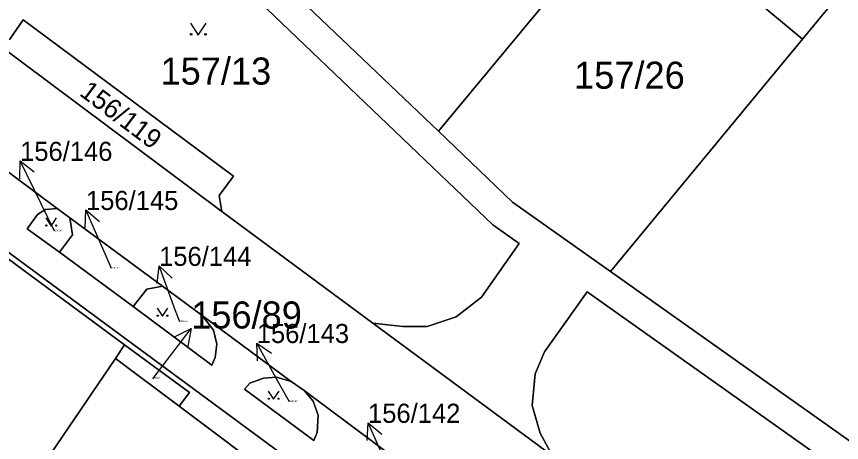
# Model space of a CAD drawing. Extents: x -598233 to -596890, y -1157848 to -1156431.
# Drawn here: x -597660.7 to -597608.9, y -1156721.9 to -1156695.2 of the extents above; entities that cross this region are included whole.
import ezdxf

# ---------------------------------------------------------------- set-up
doc = ezdxf.new("R2010")
doc.units = 0
for name, color, linetype in [('Level 1', 7, 'Continuous'), ('Level 4', 7, 'Continuous'), ('Level 5', 7, 'Continuous'), ('Level 57', 7, 'Continuous'), ('Level 60', 7, 'Continuous')]:
    doc.layers.add(name, color=color, linetype=linetype)

msp = doc.modelspace()

# ---------------------------------------------------------------- linework, layer by layer
at = {"layer": 'Level 1'}
for points in [[(-597611.31, -1156696.62), (-597614.43, -1156694.01), (-597612.99, -1156692.43), (-597596.52, -1156672.44), (-597620, -1156652.93)], [(-597606.31, -1156674.14), (-597603.53, -1156676.47), (-597613.05, -1156687.93), (-597616.11, -1156685.38), (-597617.32, -1156686.85), (-597615.83, -1156688.07), (-597616.81, -1156689.25), (-597620.63, -1156686.08), (-597634.18, -1156702.41)], [(-597665.74, -1156693.77), (-597664.5, -1156692.24), (-597665.72, -1156691.21), (-597666.91, -1156690.05), (-597667.7, -1156688.72), (-597667.97, -1156687.36), (-597667.66, -1156685.97), (-597667.27, -1156685.29), (-597661.36, -1156679.02), (-597644.95, -1156694.72), (-597630.77, -1156708.28), (-597629.1, -1156709.46), (-597631.47, -1156712.83), (-597633.06, -1156714.05), (-597634.88, -1156714.66), (-597636.41, -1156714.67), (-597638.29, -1156714.46)], [(-597634.18, -1156702.41), (-597644.58, -1156692.49), (-597657.77, -1156680.01)], [(-597608.15, -1156692.81), (-597609.93, -1156694.96), (-597611.31, -1156696.62)], [(-597678.75, -1156696.58), (-597677.34, -1156695.94), (-597675.81, -1156695.72), (-597674.3, -1156695.84), (-597673.39, -1156696.15), (-597673.1, -1156696.27), (-597669.59, -1156698.74), (-597668.96, -1156699.21), (-597658.12, -1156707.26)], [(-597662.12, -1156696.75), (-597661.1, -1156696.62), (-597660.27, -1156695.41), (-597647.05, -1156705.23), (-597647.96, -1156706.45), (-597647.79, -1156707.45)], [(-597647.79, -1156707.45), (-597662.12, -1156696.75)], [(-597623.37, -1156711.22), (-597611.31, -1156696.62)], [(-597675.04, -1156699.81), (-597644.05, -1156722.64), (-597605.82, -1156750.84), (-597563.45, -1156782.09), (-597513.3, -1156819.05)], [(-597623.37, -1156711.22), (-597629.52, -1156706.86), (-597634.18, -1156702.41)], [(-597666.05, -1156706.85), (-597653.89, -1156715.81)], [(-597658.12, -1156707.26), (-597658.85, -1156707.31), (-597659.37, -1156707.63), (-597660.01, -1156708.53), (-597657.97, -1156709.99)], [(-597657.33, -1156707.85), (-597658.12, -1156707.26)], [(-597638.29, -1156714.46), (-597647.79, -1156707.45)], [(-597657.97, -1156709.99), (-597657.17, -1156708.91), (-597657.33, -1156707.85)], [(-597657.33, -1156707.85), (-597651.51, -1156712.14)], [(-597657.97, -1156709.99), (-597653.36, -1156713.41)], [(-597623.37, -1156711.22), (-597602.24, -1156726.18)], [(-597653.36, -1156713.41), (-597652.5, -1156712.31), (-597651.51, -1156712.14)], [(-597651.51, -1156712.14), (-597649.02, -1156713.98)], [(-597627.01, -1156722.78), (-597627.79, -1156721.36), (-597628.3, -1156719.62), (-597628.1, -1156717.63), (-597627.51, -1156716.25), (-597624.83, -1156712.49), (-597601.07, -1156729.34), (-597604, -1156733.41), (-597605.52, -1156734.71), (-597606.74, -1156735.31), (-597608.65, -1156735.4), (-597610.25, -1156735.17)], [(-597649.02, -1156713.98), (-597648.31, -1156714.9), (-597648.1, -1156715.77), (-597648.2, -1156716.61), (-597648.41, -1156717.1), (-597653.36, -1156713.41)], [(-597643.43, -1156718.12), (-597649.02, -1156713.98)], [(-597627.01, -1156722.78), (-597638.29, -1156714.46)], [(-597654.47, -1156716.67), (-597653.89, -1156715.81)], [(-597650.46, -1156719.67), (-597649.82, -1156718.81), (-597653.89, -1156715.81)], [(-597674.72, -1156746.44), (-597654.47, -1156716.67)], [(-597654.47, -1156716.67), (-597650.46, -1156719.67)], [(-597642.62, -1156718.68), (-597642.04, -1156719.36), (-597641.73, -1156720.22), (-597641.8, -1156721.32), (-597642.01, -1156721.82), (-597646.37, -1156718.6), (-597646.02, -1156718.23), (-597645.16, -1156717.9), (-597644.35, -1156717.84), (-597643.43, -1156718.12)], [(-597643.43, -1156718.12), (-597642.62, -1156718.68)], [(-597636.75, -1156723.06), (-597642.62, -1156718.68)], [(-597650.46, -1156719.67), (-597644.16, -1156724.39)]]:
    msp.add_lwpolyline(points, dxfattribs=at)
at = {"layer": 'Level 5'}
for points in [[(-597649.761, -1156695.63), (-597649.26, -1156696.38), (-597648.76, -1156695.63)], [(-597658.841, -1156707.85), (-597658.5, -1156708.36), (-597658.16, -1156707.85)], [(-597651.851, -1156713.51), (-597651.51, -1156714.02), (-597651.17, -1156713.51)], [(-597644.871, -1156718.72), (-597644.53, -1156719.23), (-597644.19, -1156718.72)]]:
    msp.add_lwpolyline(points, dxfattribs=at)
for centre, radius in [((-597649.71, -1156696.33), 0.05), ((-597648.811, -1156696.33), 0.05), ((-597658.806, -1156708.326), 0.034), ((-597658.195, -1156708.326), 0.034), ((-597651.816, -1156713.986), 0.034), ((-597651.205, -1156713.986), 0.034), ((-597644.836, -1156719.196), 0.034), ((-597644.225, -1156719.196), 0.034)]:
    msp.add_circle(centre, radius, dxfattribs=at)
at = {"layer": 'Level 57'}
for p, q in [((-597659.141, -1156706.966), (-597660.456, -1156704.27)), ((-597658.3, -1156708.69), (-597659.141, -1156706.966)), ((-597655.119, -1156710.101), (-597656.315, -1156707.35)), ((-597654.72, -1156711.02), (-597655.119, -1156710.101)), ((-597650.689, -1156713.675), (-597651.725, -1156710.86)), ((-597650.43, -1156714.38), (-597650.689, -1156713.675)), ((-597651.528, -1156717.176), (-597649.71, -1156714.79)), ((-597644.136, -1156718.324), (-597645.59, -1156715.7)), ((-597652.11, -1156717.94), (-597651.528, -1156717.176)), ((-597643.54, -1156719.4), (-597644.136, -1156718.324)), ((-597637.366, -1156723.444), (-597638.601, -1156720.71))]:
    msp.add_line(p, q, dxfattribs=at)
for points in [[(-597660.467, -1156705.388), (-597660.456, -1156704.27), (-597659.568, -1156704.949)], [(-597656.375, -1156708.466), (-597656.315, -1156707.35), (-597655.457, -1156708.067)], [(-597651.849, -1156711.971), (-597651.725, -1156710.86), (-597650.911, -1156711.625)], [(-597650.714, -1156715.282), (-597649.71, -1156714.79), (-597649.918, -1156715.888)], [(-597645.543, -1156716.817), (-597645.59, -1156715.7), (-597644.668, -1156716.332)], [(-597638.645, -1156721.827), (-597638.601, -1156720.71), (-597637.734, -1156721.416)]]:
    msp.add_lwpolyline(points, dxfattribs=at)
at = {"layer": 'Level 60'}
for points in [[(-597614.43, -1156694.01), (-597611.31, -1156696.62), (-597623.37, -1156711.22), (-597629.52, -1156706.86), (-597634.18, -1156702.41), (-597620.63, -1156686.08), (-597616.81, -1156689.25), (-597615.83, -1156688.07), (-597617.32, -1156686.85), (-597616.11, -1156685.38), (-597613.05, -1156687.93), (-597603.53, -1156676.47), (-597606.31, -1156674.14), (-597606.67, -1156673.84), (-597602.72, -1156669.08), (-597620.87, -1156654), (-597620, -1156652.93), (-597596.52, -1156672.44), (-597612.99, -1156692.43)], [(-597588.44, -1156707.21), (-597602.24, -1156726.18), (-597623.37, -1156711.22), (-597611.31, -1156696.62), (-597609.93, -1156694.96), (-597608.15, -1156692.81)], [(-597647.79, -1156707.45), (-597662.12, -1156696.75), (-597661.1, -1156696.62), (-597660.27, -1156695.41), (-597647.05, -1156705.23), (-597647.96, -1156706.45)], [(-597653.89, -1156715.81), (-597654.47, -1156716.67), (-597674.72, -1156746.44), (-597688.44, -1156737.22), (-597666.05, -1156706.85)], [(-597658.85, -1156707.31), (-597658.12, -1156707.26), (-597657.33, -1156707.85), (-597657.17, -1156708.91), (-597657.97, -1156709.99), (-597660.01, -1156708.53), (-597659.37, -1156707.63)], [(-597657.97, -1156709.99), (-597657.17, -1156708.91), (-597657.33, -1156707.85), (-597651.51, -1156712.14), (-597652.5, -1156712.31), (-597653.36, -1156713.41)], [(-597649.02, -1156713.98), (-597648.31, -1156714.9), (-597648.1, -1156715.77), (-597648.2, -1156716.61), (-597648.41, -1156717.1), (-597653.36, -1156713.41), (-597652.5, -1156712.31), (-597651.51, -1156712.14)], [(-597627.79, -1156721.36), (-597628.3, -1156719.62), (-597628.1, -1156717.63), (-597627.51, -1156716.25), (-597624.83, -1156712.49), (-597601.07, -1156729.34), (-597604, -1156733.41), (-597605.52, -1156734.71), (-597606.74, -1156735.31), (-597608.65, -1156735.4), (-597610.25, -1156735.17), (-597612.02, -1156733.86), (-597612.13, -1156732.92), (-597611.29, -1156731.71), (-597620.15, -1156725.19), (-597621.05, -1156726.38), (-597621.92, -1156726.54), (-597627.01, -1156722.78)], [(-597649.82, -1156718.81), (-597650.46, -1156719.67), (-597654.47, -1156716.67), (-597653.89, -1156715.81)], [(-597644.16, -1156724.39), (-597647.9, -1156729.47), (-597648.18, -1156729.86), (-597652.16, -1156726.92), (-597652.95, -1156727.98), (-597655.69, -1156725.97), (-597663.38, -1156736.42), (-597662.84, -1156736.84), (-597662.13, -1156735.87), (-597659.91, -1156737.49), (-597660.66, -1156738.53), (-597656.69, -1156741.39), (-597665.43, -1156753.24), (-597670.98, -1156749.18), (-597674.72, -1156746.44), (-597654.47, -1156716.67), (-597650.46, -1156719.67)], [(-597642.62, -1156718.68), (-597642.04, -1156719.36), (-597641.73, -1156720.22), (-597641.8, -1156721.32), (-597642.01, -1156721.82), (-597646.37, -1156718.6), (-597646.02, -1156718.23), (-597645.16, -1156717.9), (-597644.35, -1156717.84), (-597643.43, -1156718.12)]]:
    msp.add_lwpolyline(points, close=True, dxfattribs=at)
for points in [[(-597620.63, -1156686.08), (-597634.18, -1156702.41), (-597644.58, -1156692.49)], [(-597644.58, -1156692.49), (-597634.18, -1156702.41), (-597629.52, -1156706.86), (-597623.37, -1156711.22), (-597602.24, -1156726.18), (-597594.45, -1156731.7), (-597572.57, -1156747.2), (-597558.7, -1156757.03), (-597544.83, -1156766.86), (-597541.06, -1156769.53), (-597530.97, -1156776.69), (-597527.52, -1156779.13), (-597521.03, -1156783.72), (-597517.08, -1156786.51), (-597513.32, -1156789.18), (-597505.94, -1156794.41), (-597503.21, -1156796.34)], [(-597609.93, -1156694.96), (-597611.31, -1156696.62), (-597614.43, -1156694.01)], [(-597644.95, -1156694.72), (-597630.77, -1156708.28), (-597629.1, -1156709.46), (-597631.47, -1156712.83), (-597633.06, -1156714.05), (-597634.88, -1156714.66), (-597636.41, -1156714.67), (-597638.29, -1156714.46), (-597647.79, -1156707.45), (-597647.96, -1156706.45), (-597647.05, -1156705.23), (-597660.27, -1156695.41), (-597661.1, -1156696.62), (-597662.12, -1156696.75), (-597664.19, -1156695.16)], [(-597664.19, -1156695.16), (-597662.12, -1156696.75), (-597647.79, -1156707.45), (-597638.29, -1156714.46), (-597627.01, -1156722.78), (-597621.92, -1156726.54), (-597612.02, -1156733.86), (-597610.25, -1156735.17), (-597599.77, -1156742.9), (-597597.07, -1156744.89), (-597578.19, -1156758.79), (-597573.18, -1156762.47)], [(-597601.07, -1156729.34), (-597624.83, -1156712.49), (-597627.51, -1156716.25), (-597628.1, -1156717.63), (-597628.3, -1156719.62), (-597627.79, -1156721.36), (-597627.01, -1156722.78), (-597638.29, -1156714.46), (-597636.41, -1156714.67), (-597634.88, -1156714.66), (-597633.06, -1156714.05), (-597631.47, -1156712.83), (-597629.1, -1156709.46), (-597630.77, -1156708.28), (-597644.95, -1156694.72)], [(-597513.3, -1156819.05), (-597563.45, -1156782.09), (-597605.82, -1156750.84), (-597644.05, -1156722.64), (-597675.04, -1156699.81), (-597678.75, -1156696.58)], [(-597668.96, -1156699.21), (-597658.12, -1156707.26), (-597658.85, -1156707.31), (-597659.37, -1156707.63), (-597660.01, -1156708.53), (-597657.97, -1156709.99), (-597653.36, -1156713.41), (-597648.41, -1156717.1), (-597648.2, -1156716.61), (-597648.1, -1156715.77), (-597648.31, -1156714.9), (-597649.02, -1156713.98), (-597643.43, -1156718.12), (-597644.35, -1156717.84), (-597645.16, -1156717.9), (-597646.02, -1156718.23), (-597646.37, -1156718.6), (-597642.01, -1156721.82), (-597641.8, -1156721.32), (-597641.73, -1156720.22), (-597642.04, -1156719.36), (-597642.62, -1156718.68), (-597636.75, -1156723.06)], [(-597565.57, -1156775.58), (-597579.99, -1156764.93), (-597583.73, -1156762.16), (-597597.98, -1156751.67), (-597602.07, -1156748.66), (-597610.27, -1156742.6), (-597617.41, -1156737.35), (-597623.28, -1156733), (-597623.82, -1156732.63), (-597629.61, -1156728.34), (-597630.57, -1156727.64), (-597635.96, -1156723.66), (-597636.75, -1156723.06), (-597642.62, -1156718.68), (-597643.43, -1156718.12), (-597649.02, -1156713.98), (-597651.51, -1156712.14), (-597657.33, -1156707.85), (-597658.12, -1156707.26), (-597668.96, -1156699.21)], [(-597675.04, -1156699.81), (-597644.05, -1156722.64), (-597605.82, -1156750.84), (-597563.45, -1156782.09)], [(-597567.03, -1156781.47), (-597576.1, -1156774.75), (-597585.17, -1156768.05), (-597594.24, -1156761.34), (-597603.31, -1156754.63), (-597615.25, -1156745.78), (-597616.54, -1156744.83), (-597624.87, -1156738.67), (-597631.3, -1156733.91), (-597637.73, -1156729.15), (-597644.16, -1156724.39), (-597650.46, -1156719.67), (-597649.82, -1156718.81), (-597653.89, -1156715.81), (-597666.05, -1156706.85)]]:
    msp.add_lwpolyline(points, dxfattribs=at)

# ---------------------------------------------------------------- texts
at = {"layer": 'Level 4'}
for s, height, p in [('157/13', 1.7, (-597651.636, -1156699.48)), ('157/26', 1.7, (-597625.661, -1156699.74)), ('156/146', 0.1, (-597658.3, -1156708.69)), ('156/145', 0.1, (-597654.72, -1156711.02)), ('156/144', 0.1, (-597650.43, -1156714.38)), ('156/89', 0.1, (-597652.11, -1156717.94)), ('156/143', 0.1, (-597643.54, -1156719.4))]:
    msp.add_text(s, height=height, dxfattribs=at).set_placement(p)
msp.add_text('156/119', height=1.2, rotation=323.1, dxfattribs=at).set_placement((-597656.792, -1156700.112))
at = {"layer": 'Level 57'}
for s, height, p in [('156/146', 1.2, (-597660.455, -1156704.27)), ('156/145', 1.2, (-597656.315, -1156707.35)), ('156/144', 1.2, (-597651.725, -1156710.86)), ('156/89', 1.7, (-597649.71, -1156714.79)), ('156/143', 1.2, (-597645.59, -1156715.7)), ('156/142', 1.2, (-597638.601, -1156720.71))]:
    msp.add_text(s, height=height, dxfattribs=at).set_placement(p)

doc.saveas('drawing.dxf')
